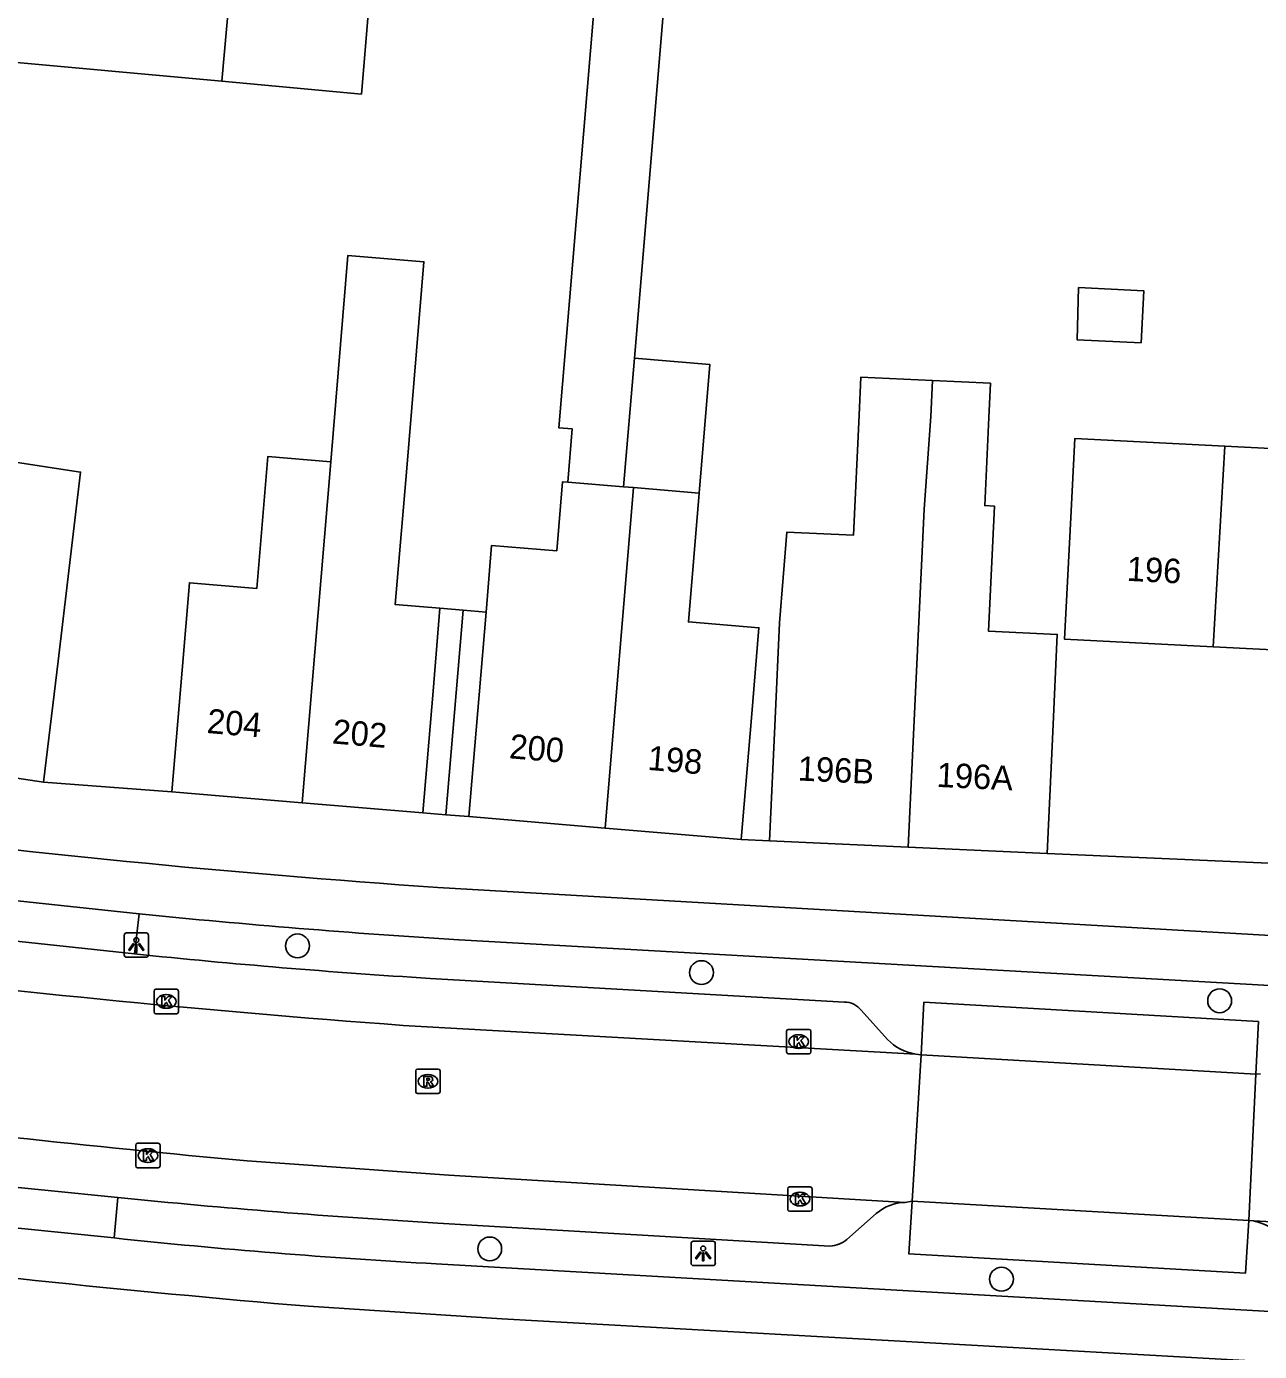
# Model space of a CAD drawing. Extents: x 158087 to 159494, y 382905 to 383981.
# Drawn here: x 158358.6 to 158409.1, y 383167.5 to 383221.8 of the extents above; entities that cross this region are included whole.
import ezdxf

# ---------------------------------------------------------------- set-up
doc = ezdxf.new("R2010")
doc.units = 0
for name, color, linetype in [('IMGEO_Boom', 7, 'Continuous'), ('IMGEO_Fietspad_gesloten', 7, 'Continuous'), ('IMGEO_Kolk', 7, 'Continuous'), ('IMGEO_Lichtpunt', 7, 'Continuous'), ('IMGEO_Pand', 7, 'Continuous'), ('IMGEO_Pand_nummerreeks', 7, 'Continuous'), ('IMGEO_Pand_overbouw', 7, 'Continuous'), ('IMGEO_Parkeervlak_open', 7, 'Continuous'), ('IMGEO_Rijbaan_lokaal_gesloten', 7, 'Continuous'), ('IMGEO_Rijbaan_lokaal_open', 7, 'Continuous'), ('IMGEO_Rioolput', 7, 'Continuous'), ('IMGEO_Voetpad_open', 7, 'Continuous')]:
    doc.layers.add(name, color=color, linetype=linetype)

msp = doc.modelspace()

# ---------------------------------------------------------------- linework, layer by layer
at = {"layer": 'IMGEO_Boom'}
for centre in [(158369.734, 383184.089), (158386.285, 383182.995), (158407.511, 383181.843), (158377.607, 383171.673), (158398.57, 383170.433)]:
    msp.add_circle(centre, 0.489, dxfattribs=at)
at = {"layer": 'IMGEO_Fietspad_gesloten'}
for points in [[(158375.483, 383186.486), (158469.526, 383181.066)], [(158356.84, 383186.093), (158363.247, 383185.397)], [(158410.542, 383182.413), (158376.349, 383184.334)], [(158362.215, 383172.123), (158356.246, 383172.732)], [(158375.415, 383171.065), (158464.529, 383165.969), (158487.406, 383164.364)], [(158465.081, 383163.845), (158454.083, 383164.551), (158378.105, 383168.807), (158370.178, 383169.324)]]:
    msp.add_lwpolyline(points, dxfattribs=at)
for centre, radius, start, end in [((158404.427, 383610.047), 424.549, 262.63593, 266.09078), ((158400.058, 383557.841), 374.259, 264.35535, 266.36785), ((158390.092, 383437.052), 266.392, 263.99322, 266.84168), ((158419.442, 383749.978), 582.74, 262.938629, 265.150545)]:
    msp.add_arc(centre, radius, start, end, dxfattribs=at)
at = {"layer": 'IMGEO_Kolk'}
for p, q in [((158363.857, 383181.387), (158363.857, 383182.239)), ((158363.932, 383182.313), (158364.784, 383182.313)), ((158364.345, 383182.093), (158364.37, 383182.093)), ((158364.858, 383182.239), (158364.858, 383181.387)), ((158364.784, 383181.313), (158363.932, 383181.313)), ((158364.368, 383181.533), (158364.343, 383181.533)), ((158389.765, 383179.744), (158389.765, 383180.596)), ((158389.84, 383180.67), (158390.692, 383180.67)), ((158390.253, 383180.45), (158390.278, 383180.45)), ((158390.766, 383180.596), (158390.766, 383179.744)), ((158390.692, 383179.67), (158389.84, 383179.67)), ((158390.276, 383179.89), (158390.251, 383179.89)), ((158363.103, 383175.075), (158363.103, 383175.927)), ((158363.178, 383176.001), (158364.03, 383176.001)), ((158364.104, 383175.927), (158364.104, 383175.075)), ((158363.591, 383175.781), (158363.616, 383175.781)), ((158364.03, 383175.001), (158363.178, 383175.001)), ((158363.614, 383175.221), (158363.589, 383175.221)), ((158389.889, 383174.216), (158390.741, 383174.216)), ((158389.814, 383173.29), (158389.814, 383174.142)), ((158390.302, 383173.996), (158390.327, 383173.996)), ((158390.815, 383174.142), (158390.815, 383173.29)), ((158390.741, 383173.216), (158389.889, 383173.216)), ((158390.325, 383173.436), (158390.3, 383173.436))]:
    msp.add_line(p, q, dxfattribs=at)
for points in [[(158363.857, 383181.387), (158363.857, 383182.239)], [(158363.932, 383182.313), (158364.784, 383182.313)], [(158364.178, 383182.013), (158364.301, 383182.013), (158364.301, 383181.862), (158364.431, 383182.013), (158364.595, 383182.013), (158364.449, 383181.862), (158364.602, 383181.613), (158364.45, 383181.613), (158364.365, 383181.777), (158364.301, 383181.71), (158364.301, 383181.613), (158364.178, 383181.613), (158364.178, 383182.013)], [(158364.858, 383182.239), (158364.858, 383181.387)], [(158364.784, 383181.313), (158363.932, 383181.313)], [(158389.765, 383179.744), (158389.765, 383180.596)], [(158389.84, 383180.67), (158390.692, 383180.67)], [(158390.086, 383180.37), (158390.209, 383180.37), (158390.209, 383180.219), (158390.339, 383180.37), (158390.503, 383180.37), (158390.357, 383180.219), (158390.51, 383179.97), (158390.358, 383179.97), (158390.273, 383180.134), (158390.209, 383180.067), (158390.209, 383179.97), (158390.086, 383179.97), (158390.086, 383180.37)], [(158390.766, 383180.596), (158390.766, 383179.744)], [(158390.692, 383179.67), (158389.84, 383179.67)], [(158363.103, 383175.075), (158363.103, 383175.927)], [(158363.178, 383176.001), (158364.03, 383176.001)], [(158364.104, 383175.927), (158364.104, 383175.075)], [(158363.424, 383175.701), (158363.547, 383175.701), (158363.547, 383175.55), (158363.677, 383175.701), (158363.841, 383175.701), (158363.695, 383175.55), (158363.848, 383175.301), (158363.696, 383175.301), (158363.611, 383175.465), (158363.547, 383175.398), (158363.547, 383175.301), (158363.424, 383175.301), (158363.424, 383175.701)], [(158364.03, 383175.001), (158363.178, 383175.001)], [(158389.889, 383174.216), (158390.741, 383174.216)], [(158389.814, 383173.29), (158389.814, 383174.142)], [(158390.135, 383173.916), (158390.258, 383173.916), (158390.258, 383173.765), (158390.388, 383173.916), (158390.552, 383173.916), (158390.406, 383173.765), (158390.559, 383173.516), (158390.407, 383173.516), (158390.322, 383173.68), (158390.258, 383173.613), (158390.258, 383173.516), (158390.135, 383173.516), (158390.135, 383173.916)], [(158390.815, 383174.142), (158390.815, 383173.29)], [(158390.741, 383173.216), (158389.889, 383173.216)]]:
    msp.add_lwpolyline(points, dxfattribs=at)
for centre, start, end in [((158363.934, 383182.237), 91.552, 178.448), ((158363.934, 383182.237), 91.552, 178.448), ((158364.782, 383182.237), 1.552, 88.448), ((158364.782, 383182.237), 1.552, 88.448), ((158363.934, 383181.389), 181.552, 268.448), ((158363.934, 383181.389), 181.552, 268.448), ((158364.782, 383181.389), 271.552, 358.448), ((158364.782, 383181.389), 271.552, 358.448), ((158389.842, 383180.594), 91.552, 178.448), ((158389.842, 383180.594), 91.552, 178.448), ((158390.69, 383180.594), 1.552, 88.448), ((158390.69, 383180.594), 1.552, 88.448), ((158389.842, 383179.746), 181.552, 268.448), ((158389.842, 383179.746), 181.552, 268.448), ((158390.69, 383179.746), 271.552, 358.448), ((158390.69, 383179.746), 271.552, 358.448), ((158363.18, 383175.925), 91.552, 178.448), ((158363.18, 383175.925), 91.552, 178.448), ((158364.028, 383175.925), 1.552, 88.448), ((158364.028, 383175.925), 1.552, 88.448), ((158363.18, 383175.077), 181.552, 268.448), ((158363.18, 383175.077), 181.552, 268.448), ((158364.028, 383175.077), 271.552, 358.448), ((158364.028, 383175.077), 271.552, 358.448), ((158389.891, 383174.14), 91.552, 178.448), ((158389.891, 383174.14), 91.552, 178.448), ((158390.739, 383174.14), 1.552, 88.448), ((158390.739, 383174.14), 1.552, 88.448), ((158389.891, 383173.292), 181.552, 268.448), ((158389.891, 383173.292), 181.552, 268.448), ((158390.739, 383173.292), 271.552, 358.448), ((158390.739, 383173.292), 271.552, 358.448)]:
    msp.add_arc(centre, 0.0765, start, end, dxfattribs=at)
for centre, major_axis, ratio, start_param, end_param in [((158364.344, 383181.813), (-0.387, 0.002), 0.722429, 4.712389, 7.853982), ((158364.369, 383181.813), (-0.39, 0.002), 0.717154, 1.570796, 4.712389), ((158390.252, 383180.17), (-0.387, 0.002), 0.722429, 4.712389, 7.853982), ((158390.277, 383180.17), (-0.39, 0.002), 0.717154, 1.570796, 4.712389), ((158363.59, 383175.501), (-0.387, 0.002), 0.722429, 4.712389, 7.853982), ((158363.615, 383175.501), (-0.39, 0.002), 0.717154, 1.570796, 4.712389), ((158390.301, 383173.716), (-0.387, 0.002), 0.722429, 4.712389, 7.853982), ((158390.326, 383173.716), (-0.39, 0.002), 0.717154, 1.570796, 4.712389)]:
    msp.add_ellipse(centre, major_axis=major_axis, ratio=ratio, start_param=start_param, end_param=end_param, dxfattribs=at)
at = {"layer": 'IMGEO_Lichtpunt'}
for p, q in [((158362.632, 383184.526), (158362.632, 383183.719)), ((158362.632, 383184.526), (158362.632, 383183.719)), ((158363.534, 383184.621), (158362.726, 383184.621)), ((158363.534, 383184.621), (158362.726, 383184.621)), ((158363.628, 383183.719), (158363.628, 383184.526)), ((158363.628, 383183.719), (158363.628, 383184.526)), ((158362.726, 383183.625), (158363.534, 383183.625)), ((158362.726, 383183.625), (158363.534, 383183.625)), ((158385.854, 383171.892), (158385.854, 383171.085)), ((158385.854, 383171.892), (158385.854, 383171.085)), ((158386.756, 383171.987), (158385.948, 383171.987)), ((158386.756, 383171.987), (158385.948, 383171.987)), ((158386.85, 383171.085), (158386.85, 383171.892)), ((158386.85, 383171.085), (158386.85, 383171.892)), ((158385.948, 383170.991), (158386.756, 383170.991)), ((158385.948, 383170.991), (158386.756, 383170.991))]:
    msp.add_line(p, q, dxfattribs=at)
for points in [[(158363.006, 383184.19), (158363.045, 383184.162), (158362.857, 383183.9), (158362.819, 383183.927), (158363.006, 383184.19)], [(158363.108, 383184.142), (158363.155, 383184.142), (158363.155, 383183.82), (158363.108, 383183.82), (158363.108, 383184.142)], [(158363.218, 383184.162), (158363.256, 383184.189), (158363.443, 383183.927), (158363.404, 383183.899), (158363.218, 383184.162)], [(158386.228, 383171.556), (158386.267, 383171.528), (158386.079, 383171.266), (158386.041, 383171.293), (158386.228, 383171.556)], [(158386.33, 383171.508), (158386.377, 383171.508), (158386.377, 383171.186), (158386.33, 383171.186), (158386.33, 383171.508)], [(158386.44, 383171.528), (158386.478, 383171.555), (158386.665, 383171.293), (158386.626, 383171.265), (158386.44, 383171.528)]]:
    msp.add_lwpolyline(points, dxfattribs=at)
for centre in [(158363.131, 383184.324), (158386.353, 383171.69)]:
    msp.add_circle(centre, 0.0994, dxfattribs=at)
for centre, start, end in [((158362.726, 383184.526), 90, 180), ((158362.726, 383184.526), 90, 180), ((158363.534, 383184.526), 0, 90), ((158363.534, 383184.526), 0, 90), ((158362.726, 383183.719), 180, 270), ((158362.726, 383183.719), 180, 270), ((158363.534, 383183.719), 270, 0), ((158363.534, 383183.719), 270, 360), ((158385.948, 383171.892), 90, 180), ((158385.948, 383171.892), 90, 180), ((158386.756, 383171.892), 0, 90), ((158386.756, 383171.892), 0, 90), ((158385.948, 383171.085), 180, 270), ((158385.948, 383171.085), 180, 270), ((158386.756, 383171.085), 270, 0), ((158386.756, 383171.085), 270, 360)]:
    msp.add_arc(centre, 0.0946, start, end, dxfattribs=at)
at = {"layer": 'IMGEO_Pand'}
for points in [[(158367.349, 383227.435), (158366.626, 383219.514)], [(158366.626, 383219.514), (158372.354, 383218.991), (158373.01, 383226.839), (158367.349, 383227.435)], [(158382.167, 383225.973), (158380.432, 383205.316), (158380.986, 383205.27), (158380.803, 383203.091)], [(158385.005, 383225.706), (158383.532, 383208.166)], [(158357.166, 383220.377), (158366.626, 383219.514)], [(158371.094, 383203.918), (158371.801, 383212.38), (158374.913, 383212.119), (158374.206, 383203.658), (158373.739, 383198.073), (158375.57, 383197.92), (158375.286, 383194.527), (158374.869, 383189.544)], [(158404.297, 383208.796), (158404.403, 383210.928), (158401.733, 383211.061), (158401.669, 383208.927), (158404.297, 383208.796)], [(158383.532, 383208.166), (158383.089, 383202.9)], [(158383.532, 383208.166), (158386.627, 383207.907), (158386.187, 383202.64)], [(158389.063, 383188.399), (158389.295, 383193.394), (158389.477, 383197.329), (158389.784, 383201.041), (158392.508, 383200.915), (158392.736, 383205.834), (158392.808, 383207.388), (158395.753, 383207.251)], [(158394.755, 383188.135), (158395.4, 383201.987), (158395.685, 383205.777), (158395.753, 383207.251)], [(158395.753, 383207.251), (158398.123, 383207.141), (158398.058, 383205.732), (158397.891, 383202.129), (158398.282, 383202.111), (158398.044, 383196.984), (158400.861, 383196.853), (158400.676, 383192.866), (158400.444, 383187.871)], [(158407.244, 383196.345), (158401.155, 383196.654), (158401.408, 383201.648), (158401.572, 383204.874), (158407.719, 383204.562)], [(158355.176, 383200.029), (158355.714, 383203.979), (158355.753, 383204.268), (158358.268, 383203.889), (158360.849, 383203.5), (158359.921, 383195.762), (158359.325, 383190.797)], [(158364.587, 383190.404), (158365.004, 383195.387), (158365.303, 383198.966), (158368.064, 383198.735), (158368.516, 383204.134), (158371.094, 383203.918)], [(158407.719, 383204.562), (158416.336, 383204.124), (158416.172, 383200.899), (158415.919, 383195.905), (158407.244, 383196.345)], [(158407.244, 383196.345), (158407.719, 383204.562)], [(158371.094, 383203.918), (158369.927, 383189.957)], [(158380.803, 383203.091), (158380.59, 383203.109), (158380.352, 383200.276), (158377.685, 383200.499), (158377.456, 383197.763), (158377.172, 383194.37), (158376.755, 383189.387)], [(158380.803, 383203.091), (158383.089, 383202.9)], [(158382.332, 383188.92), (158383.495, 383202.866)], [(158383.089, 383202.9), (158383.495, 383202.866)], [(158383.495, 383202.866), (158386.187, 383202.64)], [(158386.187, 383202.64), (158385.746, 383197.365), (158388.634, 383197.123), (158388.326, 383193.436), (158387.909, 383188.453)], [(158359.325, 383190.797), (158354.028, 383191.594)], [(158369.927, 383189.957), (158364.587, 383190.404)], [(158374.869, 383189.544), (158369.927, 383189.957)], [(158376.755, 383189.387), (158382.332, 383188.92)], [(158387.909, 383188.453), (158382.332, 383188.92)], [(158394.755, 383188.135), (158389.063, 383188.399)], [(158400.444, 383187.871), (158394.755, 383188.135)]]:
    msp.add_lwpolyline(points, dxfattribs=at)
at = {"layer": 'IMGEO_Pand_overbouw'}
for points in [[(158375.57, 383197.92), (158375.286, 383194.527), (158374.869, 383189.544), (158375.812, 383189.466), (158376.513, 383197.842)], [(158377.456, 383197.763), (158376.513, 383197.842), (158375.812, 383189.466), (158376.755, 383189.387), (158377.172, 383194.37)]]:
    msp.add_lwpolyline(points, close=True, dxfattribs=at)
at = {"layer": 'IMGEO_Parkeervlak_open'}
for points in [[(158375.168, 383182.758), (158392.142, 383181.785)], [(158392.825, 383181.454), (158393.901, 383180.259)], [(158395.283, 383179.629), (158395.396, 383181.784), (158409.102, 383180.989), (158409, 383178.829)], [(158393.445, 383173.124), (158392.24, 383172.058)], [(158408.705, 383172.834), (158408.565, 383170.681), (158394.778, 383171.471), (158394.908, 383173.625)], [(158391.544, 383171.79), (158375.482, 383172.731)]]:
    msp.add_lwpolyline(points, dxfattribs=at)
for centre, radius, start, end in [((158393.81, 383481.634), 299.457, 264.10453, 266.4308), ((158392.151, 383180.933), 0.852, 37.68, 90.6078), ((158395.359, 383181.655), 2.018, 223.761, 261.4585), ((158394.283, 383489.389), 317.215, 264.22561, 266.60224), ((158394.634, 383171.794), 1.784, 90.1313, 131.7946), ((158408.332, 383170.292), 2.593, 45.5973, 76.9993), ((158391.446, 383173.083), 1.297, 274.3455, 307.7736)]:
    msp.add_arc(centre, radius, start, end, dxfattribs=at)
at = {"layer": 'IMGEO_Rijbaan_lokaal_gesloten'}
for points in [[(158395.059, 383179.659), (158374.061, 383180.835)], [(158395.059, 383179.659), (158395.283, 383179.629)], [(158409.185, 383178.843), (158409, 383178.829)], [(158367.67, 383175.281), (158375.931, 383174.69), (158394.63, 383173.578)], [(158394.908, 383173.625), (158394.63, 383173.578)], [(158408.705, 383172.834), (158408.915, 383172.819)], [(158408.915, 383172.819), (158432.081, 383171.528), (158470.425, 383169.248)]]:
    msp.add_lwpolyline(points, dxfattribs=at)
for centre, radius, start, end in [((158409.387, 383662.379), 482.838, 262.84682, 265.80428), ((158423.239, 383776.404), 603.686, 262.888599, 264.718506)]:
    msp.add_arc(centre, radius, start, end, dxfattribs=at)
at = {"layer": 'IMGEO_Rijbaan_lokaal_open'}
for points in [[(158394.908, 383173.625), (158395.283, 383179.629)], [(158409, 383178.829), (158395.283, 383179.629)], [(158409, 383178.829), (158408.705, 383172.834)], [(158394.908, 383173.625), (158408.705, 383172.834)]]:
    msp.add_lwpolyline(points, dxfattribs=at)
at = {"layer": 'IMGEO_Rioolput'}
for p, q in [((158374.574, 383178.116), (158374.574, 383178.968)), ((158374.649, 383179.042), (158375.501, 383179.042)), ((158375.062, 383178.822), (158375.087, 383178.822)), ((158375.575, 383178.968), (158375.575, 383178.116)), ((158375.501, 383178.042), (158374.649, 383178.042)), ((158375.085, 383178.262), (158375.06, 383178.262))]:
    msp.add_line(p, q, dxfattribs=at)
for points in [[(158374.574, 383178.116), (158374.574, 383178.968)], [(158374.649, 383179.042), (158375.501, 383179.042)], [(158375.163, 383178.74), (158374.911, 383178.742), (158374.911, 383178.342)], [(158375.089, 383178.661), (158375.035, 383178.661), (158375.035, 383178.58)], [(158375.035, 383178.58), (158375.087, 383178.58)], [(158375.575, 383178.968), (158375.575, 383178.116)], [(158375.501, 383178.042), (158374.649, 383178.042)], [(158374.911, 383178.342), (158375.035, 383178.342), (158375.035, 383178.504), (158375.046, 383178.504)], [(158375.093, 383178.475), (158375.164, 383178.342), (158375.304, 383178.342), (158375.239, 383178.468)]]:
    msp.add_lwpolyline(points, dxfattribs=at)
for centre, radius, start, end in [((158374.651, 383178.966), 0.0765, 91.552, 178.448), ((158374.651, 383178.966), 0.0765, 91.552, 178.448), ((158375.071, 383178.769), 0.19, 274.7715, 282.9687), ((158375.095, 383178.565), 0.0964, 77.0061, 93.1865), ((158375.109, 383178.622), 0.0378, 276.6634, 79.6772), ((158375.162, 383178.63), 0.109, 350.3612, 89.416), ((158375.16, 383178.63), 0.112, 277.5842, 350.9817), ((158375.499, 383178.966), 0.0765, 1.552, 88.448), ((158375.499, 383178.966), 0.0765, 1.552, 88.448), ((158374.651, 383178.118), 0.0765, 181.552, 268.448), ((158374.651, 383178.118), 0.0765, 181.552, 268.448), ((158375.045, 383178.451), 0.0533, 26.0293, 88.6989), ((158375.144, 383178.415), 0.108, 29.5134, 73.7905), ((158375.499, 383178.118), 0.0765, 271.552, 358.448), ((158375.499, 383178.118), 0.0765, 271.552, 358.448)]:
    msp.add_arc(centre, radius, start, end, dxfattribs=at)
for centre, major_axis, ratio, start_param, end_param in [((158375.061, 383178.542), (-0.387, 0.002), 0.722429, 4.712389, 7.853982), ((158375.086, 383178.542), (-0.39, 0.002), 0.717154, 1.570796, 4.712389)]:
    msp.add_ellipse(centre, major_axis=major_axis, ratio=ratio, start_param=start_param, end_param=end_param, dxfattribs=at)
at = {"layer": 'IMGEO_Voetpad_open'}
for points in [[(158359.325, 383190.797), (158364.587, 383190.404)], [(158374.869, 383189.544), (158375.812, 383189.466), (158376.755, 383189.387)], [(158387.909, 383188.453), (158389.063, 383188.399)], [(158400.444, 383187.871), (158417.034, 383187.157)], [(158363.247, 383185.397), (158363.052, 383183.761)], [(158356.68, 383184.444), (158363.052, 383183.761)], [(158362.367, 383173.783), (158356.377, 383174.385)], [(158362.367, 383173.783), (158362.215, 383172.123)]]:
    msp.add_lwpolyline(points, dxfattribs=at)

# ---------------------------------------------------------------- texts
at = {"layer": 'IMGEO_Pand_nummerreeks'}
for s, rotation, p in [('196', 357.0958, (158403.688, 383199.049)), ('204', 355.2188, (158365.994, 383192.815)), ('202', 355.2215, (158371.133, 383192.385)), ('200', 355.2158, (158378.383, 383191.779)), ('198', 355.2134, (158384.051, 383191.304)), ('196B', 357.3472, (158390.211, 383190.868)), ('196A', 357.3415, (158395.901, 383190.605))]:
    msp.add_text(s, height=1, rotation=rotation, dxfattribs=at).set_placement(p)

doc.saveas('drawing.dxf')
